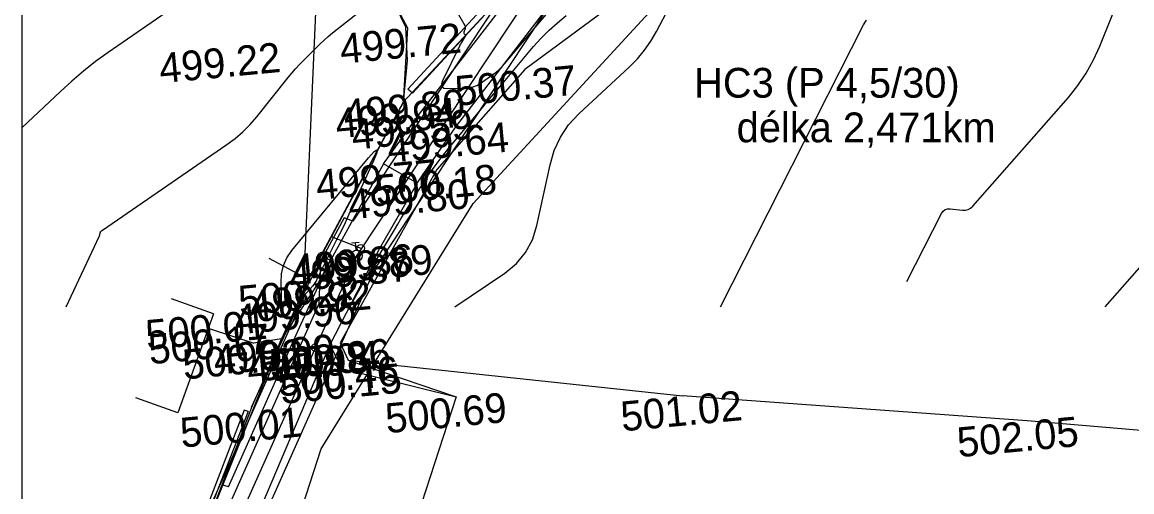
# Model space of a CAD drawing. Extents: x -636600 to -628587, y -1090963 to -1085869.
# Drawn here: x -629847.3 to -629772.7, y -1086755.9 to -1086724.3 of the extents above; entities that cross this region are included whole.
import ezdxf

# ---------------------------------------------------------------- set-up
doc = ezdxf.new("R2010")
doc.units = 0
for name, color, linetype in [('01_OBVOD PÚ', 7, 'Continuous'), ('01_PARCELY_NÁVRH_PC', 7, 'Continuous'), ('07_ELEKTRO', 7, 'Continuous'), ('07_OCH_P A POPISY TI', 7, 'Continuous'), ('07_VODOVOD', 7, 'Continuous'), ('08_LEGENDA_HV', 7, 'Continuous'), ('20', 7, 'Continuous'), ('23', 7, 'Continuous'), ('33', 7, 'Continuous'), ('34', 7, 'Continuous'), ('37', 7, 'Continuous'), ('40', 7, 'Continuous'), ('41', 7, 'Continuous'), ('42', 7, 'Continuous'), ('52', 7, 'Continuous'), ('60', 7, 'Continuous'), ('Ex_Major Contours', 7, 'Continuous'), ('Ex_Minor Contours', 7, 'Continuous'), ('koty_vše', 7, 'Continuous'), ('popis', 7, 'Continuous')]:
    doc.layers.add(name, color=color, linetype=linetype)

msp = doc.modelspace()

# ---------------------------------------------------------------- linework, layer by layer
at = {"layer": '01_OBVOD PÚ'}
msp.add_lwpolyline([(-629847.269, -1086704.113), (-629835.182, -1086709.136), (-629830.184, -1086712.625), (-629826.531, -1086715.175), (-629824.622, -1086718.18), (-629821.517, -1086724.629), (-629821.415, -1086726.899), (-629821.675, -1086729.696), (-629828.052, -1086741.602), (-629831.824, -1086750.121), (-629836.607, -1086762.642), (-629837.23, -1086764.358), (-629840.017, -1086772.031), (-629847.269, -1086787.562)], dxfattribs=at)
at = {"layer": '01_PARCELY_NÁVRH_PC'}
for points in [[(-629847.269, -1086799.994), (-629842.005, -1086790.059), (-629833.388, -1086772.206), (-629827.191, -1086753.022), (-629816.985, -1086736.512), (-629803.313, -1086721.653), (-629802.128, -1086710.631), (-629802.031, -1086706.728), (-629801.361, -1086679.833), (-629797.975, -1086662.999), (-629792.873, -1086650.047), (-629779.97, -1086609.322), (-629779.149, -1086607.22)], [(-629784.863, -1086607.22), (-629786.36, -1086611.125), (-629795.978, -1086640.862), (-629797.518, -1086645.114), (-629799.975, -1086650.738), (-629803.811, -1086661.995), (-629805.568, -1086669.833), (-629807.181, -1086684.135), (-629807.762, -1086692.627), (-629808.889, -1086711.474), (-629813.786, -1086717.949), (-629813.929, -1086721.357), (-629821.675, -1086729.696), (-629828.052, -1086741.602), (-629831.824, -1086750.121), (-629836.607, -1086762.642), (-629837.23, -1086764.358), (-629840.017, -1086772.031), (-629847.269, -1086787.562)]]:
    msp.add_lwpolyline(points, dxfattribs=at)
at = {"layer": '07_ELEKTRO'}
msp.add_line((-629828.972, -1086743.68), (-629828.341, -1086743.026), dxfattribs=at)
at = {"layer": '07_OCH_P A POPISY TI'}
for p, q in [((-629825.643, -1086737.471), (-629827.074, -1086740.132)), ((-629825.059, -1086737.701), (-629825.643, -1086737.471)), ((-629826.584, -1086740.325), (-629827.074, -1086740.132))]:
    msp.add_line(p, q, dxfattribs=at)
for points in [[(-629795.909, -1086648.9), (-629802.338, -1086668.395), (-629804.62, -1086679.587), (-629806.757, -1086710.389), (-629806.955, -1086715.795), (-629823.554, -1086740.861)], [(-629809.793, -1086711.332), (-629809.922, -1086714.842), (-629825.059, -1086737.701)], [(-629833.403, -1086755.565), (-629828.969, -1086745.596), (-629826.584, -1086740.325)], [(-629831.863, -1086750.222), (-629828.059, -1086741.965), (-629827.224, -1086740.411)], [(-629827.224, -1086740.411), (-629827.35, -1086743.259)], [(-629831.31, -1086758.241), (-629826.232, -1086746.824), (-629823.438, -1086740.651)], [(-629827.35, -1086743.259), (-629839.918, -1086771.523)], [(-629833.403, -1086755.565), (-629833.851, -1086755.426)]]:
    msp.add_lwpolyline(points, dxfattribs=at)
at = {"layer": '07_VODOVOD'}
for p, q in [((-629826.519, -1086738.739), (-629824.521, -1086739.524)), ((-629824.805, -1086740.033), (-629833.665, -1086759.845))]:
    msp.add_line(p, q, dxfattribs=at)
msp.add_lwpolyline([(-629797.337, -1086648.442), (-629803.79, -1086668.009), (-629806.11, -1086679.385), (-629808.255, -1086710.31), (-629808.438, -1086715.319), (-629824.805, -1086740.033)], dxfattribs=at)
at = {"layer": '08_LEGENDA_HV'}
msp.add_line((-629847.269, -1086904.22), (-629847.269, -1086607.22), dxfattribs=at)
at = {"layer": '20'}
for p, q in [((-629834.423, -1086743.937), (-629837.246, -1086742.924)), ((-629834.423, -1086743.937), (-629836.812, -1086750.599)), ((-629836.812, -1086750.599), (-629839.636, -1086749.586))]:
    msp.add_line(p, q, dxfattribs=at)
at = {"layer": '23'}
for p, q in [((-629826.531, -1086715.175), (-629821.38, -1086724.696)), ((-629814.323, -1086721.194), (-629821.352, -1086728.835)), ((-629813.929, -1086721.357), (-629821.058, -1086729.106)), ((-629821.38, -1086724.696), (-629821.673, -1086729.716)), ((-629821.058, -1086729.106), (-629821.352, -1086728.835)), ((-629821.673, -1086729.716), (-629828.041, -1086741.621)), ((-629828.041, -1086741.621), (-629830.686, -1086740.207))]:
    msp.add_line(p, q, dxfattribs=at)
at = {"layer": '33'}
for radius in [0.25, 0.158, 0.05]:
    msp.add_circle((-629828.393, -1086742.9), radius, dxfattribs=at)
at = {"layer": '34'}
for p, q in [((-629828.393, -1086742.9), (-629827.122, -1086714.437)), ((-629840.81, -1086770.749), (-629828.393, -1086742.9))]:
    msp.add_line(p, q, dxfattribs=at)
at = {"layer": '37'}
for p, q in [((-629822.994, -1086733.847), (-629827.428, -1086741.946)), ((-629820.742, -1086735.153), (-629822.994, -1086733.847)), ((-629820.742, -1086735.153), (-629823.3, -1086739.58)), ((-629823.3, -1086739.58), (-629826.614, -1086746.018)), ((-629827.428, -1086741.946), (-629829.847, -1086745.607)), ((-629834.65, -1086744.942), (-629831.707, -1086745.902)), ((-629835.511, -1086759.767), (-629829.847, -1086745.607)), ((-629829.847, -1086745.607), (-629831.707, -1086745.902)), ((-629826.614, -1086746.018), (-629832.279, -1086759.424))]:
    msp.add_line(p, q, dxfattribs=at)
at = {"layer": '40'}
for p, q in [((-629818.145, -1086731.354), (-629808.494, -1086718.799)), ((-629820.587, -1086730.478), (-629813.625, -1086721.489)), ((-629822.994, -1086733.847), (-629820.587, -1086730.478)), ((-629820.742, -1086735.153), (-629818.145, -1086731.354)), ((-629826.614, -1086746.018), (-629825.802, -1086747.609)), ((-629825.802, -1086747.609), (-629818.111, -1086749.52)), ((-629818.111, -1086749.52), (-629821.673, -1086760.49))]:
    msp.add_line(p, q, dxfattribs=at)
at = {"layer": '41'}
for p, q in [((-629832.351, -1086750.411), (-629835.222, -1086757.831)), ((-629832.099, -1086750.509), (-629834.97, -1086757.929)), ((-629832.099, -1086750.509), (-629832.351, -1086750.411))]:
    msp.add_line(p, q, dxfattribs=at)
at = {"layer": '42'}
for p, q in [((-629805.839, -1086721.835), (-629813.493, -1086727.513)), ((-629813.493, -1086727.513), (-629819.413, -1086734.225)), ((-629819.413, -1086734.225), (-629825.914, -1086745.882)), ((-629825.914, -1086745.882), (-629825.362, -1086747.055)), ((-629825.362, -1086747.055), (-629802.921, -1086749.453)), ((-629779.762, -1086751.14), (-629802.921, -1086749.453)), ((-629731.785, -1086755.193), (-629779.762, -1086751.14))]:
    msp.add_line(p, q, dxfattribs=at)
at = {"layer": '52'}
for p, q in [((-629825.138, -1086739.16), (-629824.64, -1086739.113)), ((-629824.84, -1086739.659), (-629824.889, -1086739.137)), ((-629825.044, -1086740.321), (-629824.566, -1086739.744))]:
    msp.add_line(p, q, dxfattribs=at)
for centre, radius in [((-629824.805, -1086740.033), 0.375), ((-629824.521, -1086739.524), 0.25), ((-629827.601, -1086746.21), 0.25)]:
    msp.add_circle(centre, radius, dxfattribs=at)
at = {"layer": '60'}
for p, q in [((-629828.041, -1086741.621), (-629829.847, -1086745.607)), ((-629825.362, -1086747.055), (-629818.111, -1086749.52))]:
    msp.add_line(p, q, dxfattribs=at)
at = {"layer": 'Ex_Major Contours'}
for points in [[(-629825.262, -1086743.464), (-629824.367, -1086741.867), (-629824.138, -1086741.462), (-629823.907, -1086741.058), (-629823.673, -1086740.656), (-629823.436, -1086740.256), (-629822.259, -1086738.277), (-629822.042, -1086737.914), (-629821.823, -1086737.551), (-629821.602, -1086737.189), (-629821.38, -1086736.828), (-629820.272, -1086735.036), (-629820.155, -1086734.851), (-629820.034, -1086734.67), (-629819.909, -1086734.491), (-629819.779, -1086734.315), (-629819.253, -1086733.617), (-629819.121, -1086733.443), (-629818.987, -1086733.271), (-629818.85, -1086733.1), (-629818.712, -1086732.93), (-629816.636, -1086730.412), (-629816.243, -1086729.936), (-629815.849, -1086729.462), (-629815.454, -1086728.988), (-629815.057, -1086728.515), (-629812.917, -1086725.968), (-629812.413, -1086725.401), (-629811.88, -1086724.865), (-629811.318, -1086724.36), (-629810.727, -1086723.885)], [(-629829.83, -1086743.464), (-629829.881, -1086741.821), (-629829.85, -1086741.236), (-629829.718, -1086740.685), (-629829.486, -1086740.169), (-629829.153, -1086739.687), (-629824.008, -1086733.445), (-629823.623, -1086733.016), (-629823.439, -1086732.908), (-629823.455, -1086733.121), (-629823.672, -1086733.655), (-629825.105, -1086736.794), (-629825.341, -1086737.306), (-629825.582, -1086737.816), (-629825.828, -1086738.324), (-629826.078, -1086738.83), (-629827.465, -1086741.607), (-629827.532, -1086741.731), (-629827.606, -1086741.849), (-629827.688, -1086741.962), (-629827.778, -1086742.07), (-629828.152, -1086742.492), (-629828.242, -1086742.6), (-629828.325, -1086742.713), (-629828.401, -1086742.83), (-629828.469, -1086742.953), (-629828.737, -1086743.464)]]:
    msp.add_lwpolyline(points, dxfattribs=at)
at = {"layer": 'Ex_Minor Contours'}
for points in [[(-629787.834, -1086741.757), (-629785.519, -1086737.185), (-629785.411, -1086737.026), (-629785.276, -1086736.92), (-629785.112, -1086736.867), (-629784.921, -1086736.866), (-629784.098, -1086736.966), (-629783.901, -1086736.968), (-629783.722, -1086736.926), (-629783.559, -1086736.838), (-629783.414, -1086736.705), (-629776.987, -1086729.379), (-629776.349, -1086728.588), (-629775.785, -1086727.751), (-629775.295, -1086726.868), (-629774.879, -1086725.941), (-629773.364, -1086722.139), (-629772.904, -1086721.307), (-629772.284, -1086720.71)], [(-629818.196, -1086723.375), (-629817.542, -1086724.54), (-629817.52, -1086724.588), (-629817.509, -1086724.638), (-629817.509, -1086724.688), (-629817.518, -1086724.74), (-629817.594, -1086725.003), (-629817.598, -1086725.028), (-629817.597, -1086725.052), (-629817.591, -1086725.075), (-629817.579, -1086725.098), (-629817.522, -1086725.187), (-629817.511, -1086725.209), (-629817.507, -1086725.232), (-629817.51, -1086725.254), (-629817.52, -1086725.277), (-629817.743, -1086725.653), (-629817.784, -1086725.724), (-629817.823, -1086725.796), (-629817.861, -1086725.868), (-629817.898, -1086725.941), (-629819.028, -1086728.268), (-629819.102, -1086728.497), (-629819.073, -1086728.659), (-629818.938, -1086728.753), (-629818.699, -1086728.781), (-629817.482, -1086728.758), (-629817.223, -1086728.735), (-629816.975, -1086728.675), (-629816.739, -1086728.578), (-629816.515, -1086728.444), (-629815.644, -1086727.837), (-629815.432, -1086727.678), (-629815.231, -1086727.507), (-629815.043, -1086727.323), (-629814.866, -1086727.126), (-629810.25, -1086721.632)], [(-629818.205, -1086743.464), (-629814.85, -1086741.191), (-629814.07, -1086740.554), (-629813.451, -1086739.809), (-629812.991, -1086738.956), (-629812.692, -1086737.995), (-629811.812, -1086733.911), (-629811.528, -1086732.944), (-629811.111, -1086732.053), (-629810.561, -1086731.237), (-629809.876, -1086730.498), (-629806.472, -1086727.32), (-629805.946, -1086726.785), (-629805.469, -1086726.212), (-629805.043, -1086725.601), (-629804.667, -1086724.952), (-629802.914, -1086721.609)], [(-629844.313, -1086743.464), (-629842.078, -1086738.694), (-629842.067, -1086738.667), (-629842.057, -1086738.639), (-629842.049, -1086738.611), (-629842.043, -1086738.582), (-629842.017, -1086738.438), (-629842.013, -1086738.424), (-629842.007, -1086738.411), (-629841.998, -1086738.399), (-629841.986, -1086738.389), (-629841.936, -1086738.351), (-629841.923, -1086738.342), (-629841.91, -1086738.333), (-629841.897, -1086738.324), (-629841.884, -1086738.315), (-629833.512, -1086732.548), (-629832.96, -1086732.138), (-629832.442, -1086731.69), (-629831.959, -1086731.206), (-629831.509, -1086730.684), (-629829.399, -1086728.048), (-629829.153, -1086727.751), (-629828.9, -1086727.46), (-629828.638, -1086727.177), (-629828.368, -1086726.902), (-629827.272, -1086725.814), (-629826.994, -1086725.546), (-629826.71, -1086725.287), (-629826.417, -1086725.035), (-629826.118, -1086724.792), (-629822.778, -1086722.155)], [(-629836.95, -1086723.232), (-629841.498, -1086726.375), (-629842.337, -1086726.979), (-629843.151, -1086727.615), (-629843.939, -1086728.281), (-629844.702, -1086728.979), (-629847.269, -1086731.417)], [(-629800.355, -1086743.464), (-629790.752, -1086724.498), (-629790.547, -1086724.196)], [(-629774.511, -1086743.464), (-629768.563, -1086736.686)]]:
    msp.add_lwpolyline(points, dxfattribs=at)

# ---------------------------------------------------------------- texts
at = {"layer": 'koty_vše'}
for s, p in [('499.72', (-629825.834, -1086727.122)), ('499.22', (-629837.975, -1086728.43)), ('500.37', (-629818.104, -1086729.954)), ('499.80', (-629825.598, -1086731.54)), ('499.94', (-629826.135, -1086732.142)), ('499.59', (-629825.05, -1086732.904)), ('499.64', (-629822.654, -1086733.785)), ('499.77', (-629827.448, -1086736.273)), ('500.18', (-629823.459, -1086736.612)), ('499.80', (-629825.283, -1086737.587)), ('499.87', (-629829.259, -1086742.459)), ('499.86', (-629829.03, -1086741.955)), ('499.89', (-629827.762, -1086742.007)), ('500.22', (-629832.652, -1086744.062)), ('499.92', (-629831.89, -1086744.372)), ('499.96', (-629832.91, -1086745.332)), ('500.01', (-629838.884, -1086746.363)), ('500.17', (-629838.696, -1086747.33)), ('500.02', (-629836.405, -1086748.351)), ('499.99', (-629834.317, -1086748.035)), ('500.36', (-629830.58, -1086748.327)), ('499.98', (-629832.063, -1086748.637)), ('500.04', (-629831.312, -1086748.466)), ('500.46', (-629830.028, -1086749.501)), ('500.15', (-629829.849, -1086749.997)), ('500.69', (-629822.784, -1086751.966)), ('501.02', (-629806.967, -1086751.841)), ('500.01', (-629836.561, -1086752.935)), ('502.05', (-629784.373, -1086753.581))]:
    msp.add_text(s, height=2, rotation=5.35151, dxfattribs=at).set_placement(p)
at = {"layer": 'popis'}
for s, p in [('HC3 (P 4,5/30)', (-629802.129, -1086729.399)), ('délka 2,471km', (-629799.272, -1086732.399))]:
    msp.add_text(s, height=2, dxfattribs=at).set_placement(p)

doc.saveas('drawing.dxf')
